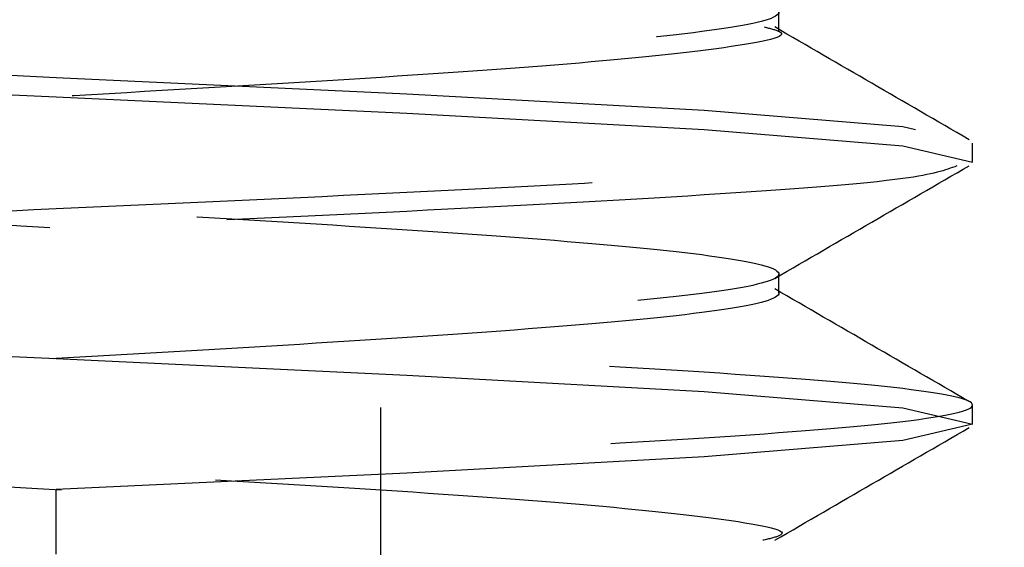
# Model space of a CAD drawing. Header units: inches. Extents: x 1907 to 2452, y -210 to -54.
# Tile 706 of 1056: x 2144.0666 to 2144.2009, y -177.4909 to -177.4189. Entities that reach past the tile are written whole.
import ezdxf

# ---------------------------------------------------------------- set-up
doc = ezdxf.new("R2010")
doc.units = ezdxf.units.IN
doc.header["$LTSCALE"] = 0.5
doc.header["$MEASUREMENT"] = 0
doc.linetypes.add('HIDDEN', pattern=[0.22499999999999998, 0.15, -0.075])
doc.layers.add('SID-M-H', color=4, linetype='HIDDEN')

msp = doc.modelspace()

# ---------------------------------------------------------------- linework, layer by layer
at = {"layer": 'SID-M-H'}
for p, q in [((2144.185838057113, -177.081832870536), (2144.185838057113, -177.471832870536)), ((2144.170176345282, -177.4205084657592), (2144.170176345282, -177.4179042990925)), ((2144.07159527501, -177.426832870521), (2144.023759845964, -177.4246007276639)), ((2144.023759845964, -177.4272048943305), (2144.07159527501, -177.4294370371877)), ((2144.119430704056, -177.4290650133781), (2144.07159527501, -177.426832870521)), ((2144.07159527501, -177.4294370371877), (2144.119430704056, -177.4316691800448)), ((2144.159983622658, -177.4312971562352), (2144.119430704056, -177.4290650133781)), ((2144.187080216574, -177.4335292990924), (2144.159983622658, -177.4312971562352)), ((2144.119430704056, -177.4316691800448), (2144.159983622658, -177.4339013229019)), ((2144.159983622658, -177.4339013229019), (2144.187080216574, -177.436133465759)), ((2144.188809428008, -177.4339349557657), (2144.187080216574, -177.4335292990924)), ((2144.187080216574, -177.436133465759), (2144.19659527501, -177.4383656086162)), ((2144.19659527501, -177.4383656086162), (2144.19659527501, -177.4357614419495)), ((2144.19659527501, -177.4383656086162), (2144.19659527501, -177.4383656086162)), ((2144.170176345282, -177.4562227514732), (2144.170176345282, -177.4536185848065)), ((2144.023759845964, -177.4629191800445), (2144.07159527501, -177.4651513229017)), ((2144.07159527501, -177.4651513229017), (2144.119430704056, -177.4673834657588)), ((2144.119430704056, -177.4673834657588), (2144.159983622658, -177.4696156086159)), ((2144.159983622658, -177.4696156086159), (2144.187080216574, -177.471847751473)), ((2144.515838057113, -177.471832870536), (2144.115838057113, -177.471832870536)), ((2144.115838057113, -177.471832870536), (2144.115838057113, -177.741832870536)), ((2144.19659527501, -177.4740798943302), (2144.19659527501, -177.4714757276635)), ((2144.187080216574, -177.471847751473), (2144.19659527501, -177.4740798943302)), ((2144.19659527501, -177.4740798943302), (2144.187080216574, -177.4763120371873)), ((2144.187080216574, -177.4763120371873), (2144.159983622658, -177.4785441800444)), ((2144.159983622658, -177.4785441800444), (2144.119430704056, -177.4807763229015)), ((2144.119430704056, -177.4807763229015), (2144.07159527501, -177.4830084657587)), ((2144.07159527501, -177.491832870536), (2144.07159527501, -177.4830084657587)), ((2144.07159527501, -177.4830084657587), (2144.07159527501, -177.4830084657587))]:
    msp.add_line(p, q, dxfattribs=at)
for points, knots in [([(2143.97499658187, -175.8292082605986), (2143.976194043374, -175.8297557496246), (2143.979018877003, -175.8310472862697), (2144.000392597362, -175.8330828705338), (2144.032802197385, -175.8353150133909), (2144.07161820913, -175.837547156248), (2144.110296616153, -175.8397792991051), (2144.143119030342, -175.8420114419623), (2144.165042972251, -175.8442435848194), (2144.172742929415, -175.8464757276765), (2144.165043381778, -175.8487078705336), (2144.143117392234, -175.8509400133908), (2144.110302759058, -175.8531721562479), (2144.071595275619, -175.855404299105), (2144.032887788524, -175.8576364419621), (2144.000073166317, -175.8598685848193), (2143.978147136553, -175.8621007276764), (2143.970447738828, -175.8643328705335), (2143.978147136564, -175.8665650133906), (2144.000073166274, -175.8687971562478), (2144.032887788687, -175.8710292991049), (2144.07159527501, -175.873261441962), (2144.110302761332, -175.8754935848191), (2144.143117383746, -175.8777257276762), (2144.165043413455, -175.8799578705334), (2144.172742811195, -175.8821900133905), (2144.165043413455, -175.8844221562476), (2144.143117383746, -175.8866542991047), (2144.110302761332, -175.8888864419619), (2144.07159527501, -175.891118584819), (2144.032887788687, -175.8933507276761), (2144.000073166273, -175.8955828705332), (2143.978147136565, -175.8978150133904), (2143.970447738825, -175.9000471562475), (2143.978147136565, -175.9022792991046), (2144.000073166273, -175.9045114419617), (2144.032887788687, -175.9067435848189), (2144.07159527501, -175.908975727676), (2144.110302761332, -175.9112078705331), (2144.143117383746, -175.9134400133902), (2144.165043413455, -175.9156721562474), (2144.172742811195, -175.9179042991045), (2144.165043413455, -175.9201364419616), (2144.143117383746, -175.9223685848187), (2144.110302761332, -175.9246007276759), (2144.07159527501, -175.926832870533), (2144.032887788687, -175.9290650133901), (2144.000073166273, -175.9312971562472), (2143.978147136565, -175.9335292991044), (2143.970447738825, -175.9357614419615), (2143.978147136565, -175.9379935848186), (2144.000073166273, -175.9402257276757), (2144.032887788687, -175.9424578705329), (2144.07159527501, -175.94469001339), (2144.110302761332, -175.9469221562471), (2144.143117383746, -175.9491542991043), (2144.165043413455, -175.9513864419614), (2144.172742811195, -175.9536185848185), (2144.165043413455, -175.9558507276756), (2144.143117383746, -175.9580828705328), (2144.110302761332, -175.9603150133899), (2144.07159527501, -175.962547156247), (2144.032887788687, -175.9647792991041), (2144.000073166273, -175.9670114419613), (2143.978147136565, -175.9692435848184), (2143.970447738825, -175.9714757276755), (2143.978147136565, -175.9737078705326), (2144.000073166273, -175.9759400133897), (2144.032887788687, -175.9781721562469), (2144.07159527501, -175.980404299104), (2144.110302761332, -175.9826364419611), (2144.143117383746, -175.9848685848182), (2144.165043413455, -175.9871007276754), (2144.172742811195, -175.9893328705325), (2144.165043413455, -175.9915650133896), (2144.143117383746, -175.9937971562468), (2144.110302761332, -175.9960292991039), (2144.07159527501, -175.998261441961), (2144.032887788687, -176.0004935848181), (2144.000073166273, -176.0027257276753), (2143.978147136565, -176.0049578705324), (2143.970447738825, -176.0071900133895), (2143.978147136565, -176.0094221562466), (2144.000073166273, -176.0116542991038), (2144.032887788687, -176.0138864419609), (2144.07159527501, -176.016118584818), (2144.110302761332, -176.0183507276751), (2144.143117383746, -176.0205828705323), (2144.165043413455, -176.0228150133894), (2144.172742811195, -176.0250471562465), (2144.165043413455, -176.0272792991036), (2144.143117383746, -176.0295114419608), (2144.110302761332, -176.0317435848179), (2144.07159527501, -176.033975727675), (2144.032887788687, -176.0362078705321), (2144.000073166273, -176.0384400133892), (2143.978147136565, -176.0406721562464), (2143.970447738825, -176.0429042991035), (2143.978147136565, -176.0451364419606), (2144.000073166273, -176.0473685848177), (2144.032887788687, -176.0496007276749), (2144.07159527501, -176.051832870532), (2144.110302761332, -176.0540650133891), (2144.143117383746, -176.0562971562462), (2144.165043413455, -176.0585292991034), (2144.172742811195, -176.0607614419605), (2144.165043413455, -176.0629935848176), (2144.143117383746, -176.0652257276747), (2144.110302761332, -176.0674578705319), (2144.07159527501, -176.069690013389), (2144.032887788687, -176.0719221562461), (2144.000073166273, -176.0741542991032), (2143.978147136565, -176.0763864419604), (2143.970447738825, -176.0786185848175), (2143.978147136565, -176.0808507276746), (2144.000073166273, -176.0830828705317), (2144.032887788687, -176.0853150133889), (2144.07159527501, -176.087547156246), (2144.110302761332, -176.0897792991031), (2144.143117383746, -176.0920114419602), (2144.165043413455, -176.0942435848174), (2144.172742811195, -176.0964757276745), (2144.165043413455, -176.0987078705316), (2144.143117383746, -176.1009400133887), (2144.110302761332, -176.1031721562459), (2144.07159527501, -176.105404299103), (2144.032887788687, -176.1076364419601), (2144.000073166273, -176.1098685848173), (2143.978147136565, -176.1121007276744), (2143.970447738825, -176.1143328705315), (2143.978147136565, -176.1165650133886), (2144.000073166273, -176.1187971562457), (2144.032887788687, -176.1210292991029), (2144.07159527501, -176.12326144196), (2144.110302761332, -176.1254935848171), (2144.143117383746, -176.1277257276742), (2144.165043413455, -176.1299578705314), (2144.172742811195, -176.1321900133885), (2144.165043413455, -176.1344221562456), (2144.143117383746, -176.1366542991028), (2144.110302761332, -176.1388864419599), (2144.07159527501, -176.141118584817), (2144.032887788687, -176.1433507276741), (2144.000073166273, -176.1455828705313), (2143.978147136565, -176.1478150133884), (2143.970447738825, -176.1500471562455), (2143.978147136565, -176.1522792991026), (2144.000073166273, -176.1545114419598), (2144.032887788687, -176.1567435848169), (2144.07159527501, -176.158975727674), (2144.110302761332, -176.1612078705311), (2144.143117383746, -176.1634400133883), (2144.165043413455, -176.1656721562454), (2144.172742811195, -176.1679042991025), (2144.165043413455, -176.1701364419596), (2144.143117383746, -176.1723685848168), (2144.110302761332, -176.1746007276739), (2144.07159527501, -176.176832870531), (2144.032887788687, -176.1790650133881), (2144.000073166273, -176.1812971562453), (2143.978147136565, -176.1835292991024), (2143.970447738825, -176.1857614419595), (2143.978147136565, -176.1879935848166), (2144.000073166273, -176.1902257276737), (2144.032887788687, -176.1924578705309), (2144.07159527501, -176.194690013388), (2144.110302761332, -176.1969221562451), (2144.143117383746, -176.1991542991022), (2144.165043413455, -176.2013864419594), (2144.172742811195, -176.2036185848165), (2144.165043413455, -176.2058507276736), (2144.143117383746, -176.2080828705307), (2144.110302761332, -176.2103150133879), (2144.07159527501, -176.212547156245), (2144.032887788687, -176.2147792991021), (2144.000073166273, -176.2170114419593), (2143.978147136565, -176.2192435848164), (2143.970447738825, -176.2214757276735), (2143.978147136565, -176.2237078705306), (2144.000073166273, -176.2259400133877), (2144.032887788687, -176.2281721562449), (2144.07159527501, -176.230404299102), (2144.110302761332, -176.2326364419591), (2144.143117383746, -176.2348685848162), (2144.165043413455, -176.2371007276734), (2144.172742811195, -176.2393328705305), (2144.165043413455, -176.2415650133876), (2144.143117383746, -176.2437971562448), (2144.110302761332, -176.2460292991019), (2144.07159527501, -176.248261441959), (2144.032887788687, -176.2504935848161), (2144.000073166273, -176.2527257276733), (2143.978147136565, -176.2549578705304), (2143.970447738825, -176.2571900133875), (2143.978147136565, -176.2594221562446), (2144.000073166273, -176.2616542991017), (2144.032887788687, -176.2638864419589), (2144.07159527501, -176.266118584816), (2144.110302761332, -176.2683507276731), (2144.143117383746, -176.2705828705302), (2144.165043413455, -176.2728150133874), (2144.172742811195, -176.2750471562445), (2144.165043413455, -176.2772792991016), (2144.143117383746, -176.2795114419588), (2144.110302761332, -176.2817435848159), (2144.07159527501, -176.283975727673), (2144.032887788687, -176.2862078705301), (2144.000073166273, -176.2884400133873), (2143.978147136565, -176.2906721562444), (2143.970447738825, -176.2929042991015), (2143.978147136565, -176.2951364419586), (2144.000073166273, -176.2973685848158), (2144.032887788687, -176.2996007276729), (2144.07159527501, -176.30183287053), (2144.110302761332, -176.3040650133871), (2144.143117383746, -176.3062971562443), (2144.165043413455, -176.3085292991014), (2144.172742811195, -176.3107614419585), (2144.165043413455, -176.3129935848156), (2144.143117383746, -176.3152257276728), (2144.110302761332, -176.3174578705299), (2144.07159527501, -176.319690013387), (2144.032887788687, -176.3219221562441), (2144.000073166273, -176.3241542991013), (2143.978147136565, -176.3263864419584), (2143.970447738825, -176.3286185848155), (2143.978147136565, -176.3308507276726), (2144.000073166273, -176.3330828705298), (2144.032887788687, -176.3353150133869), (2144.07159527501, -176.337547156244), (2144.110302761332, -176.3397792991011), (2144.143117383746, -176.3420114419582), (2144.165043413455, -176.3442435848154), (2144.172742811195, -176.3464757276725), (2144.165043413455, -176.3487078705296), (2144.143117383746, -176.3509400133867), (2144.110302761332, -176.3531721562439), (2144.07159527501, -176.355404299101), (2144.032887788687, -176.3576364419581), (2144.000073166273, -176.3598685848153), (2143.978147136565, -176.3621007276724), (2143.970447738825, -176.3643328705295), (2143.978147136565, -176.3665650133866), (2144.000073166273, -176.3687971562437), (2144.032887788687, -176.3710292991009), (2144.07159527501, -176.373261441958), (2144.110302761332, -176.3754935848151), (2144.143117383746, -176.3777257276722), (2144.165043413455, -176.3799578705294), (2144.172742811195, -176.3821900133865), (2144.165043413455, -176.3844221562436), (2144.143117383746, -176.3866542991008), (2144.110302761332, -176.3888864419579), (2144.07159527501, -176.391118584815), (2144.032887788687, -176.3933507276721), (2144.000073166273, -176.3955828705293), (2143.978147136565, -176.3978150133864), (2143.970447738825, -176.4000471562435), (2143.978147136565, -176.4022792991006), (2144.000073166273, -176.4045114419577), (2144.032887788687, -176.4067435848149), (2144.07159527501, -176.408975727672), (2144.110302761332, -176.4112078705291), (2144.143117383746, -176.4134400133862), (2144.165043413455, -176.4156721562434), (2144.172742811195, -176.4179042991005), (2144.165043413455, -176.4201364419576), (2144.143117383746, -176.4223685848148), (2144.110302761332, -176.4246007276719), (2144.07159527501, -176.426832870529), (2144.032887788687, -176.4290650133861), (2144.000073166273, -176.4312971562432), (2143.978147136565, -176.4335292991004), (2143.970447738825, -176.4357614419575), (2143.978147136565, -176.4379935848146), (2144.000073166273, -176.4402257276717), (2144.032887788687, -176.4424578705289), (2144.07159527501, -176.444690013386), (2144.110302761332, -176.4469221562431), (2144.143117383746, -176.4491542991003), (2144.165043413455, -176.4513864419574), (2144.172742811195, -176.4536185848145), (2144.165043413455, -176.4558507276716), (2144.143117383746, -176.4580828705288), (2144.110302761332, -176.4603150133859), (2144.07159527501, -176.462547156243), (2144.032887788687, -176.4647792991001), (2144.000073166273, -176.4670114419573), (2143.978147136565, -176.4692435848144), (2143.970447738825, -176.4714757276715), (2143.978147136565, -176.4737078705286), (2144.000073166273, -176.4759400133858), (2144.032887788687, -176.4781721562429), (2144.07159527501, -176.4804042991), (2144.110302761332, -176.4826364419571), (2144.143117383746, -176.4848685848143), (2144.165043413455, -176.4871007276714), (2144.172742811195, -176.4893328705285), (2144.165043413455, -176.4915650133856), (2144.143117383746, -176.4937971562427), (2144.110302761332, -176.4960292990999), (2144.07159527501, -176.498261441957), (2144.032887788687, -176.5004935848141), (2144.000073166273, -176.5027257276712), (2143.978147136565, -176.5049578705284), (2143.970447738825, -176.5071900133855), (2143.978147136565, -176.5094221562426), (2144.000073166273, -176.5116542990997), (2144.032887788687, -176.5138864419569), (2144.07159527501, -176.516118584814), (2144.110302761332, -176.5183507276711), (2144.143117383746, -176.5205828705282), (2144.165043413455, -176.5228150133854), (2144.172742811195, -176.5250471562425), (2144.165043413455, -176.5272792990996), (2144.143117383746, -176.5295114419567), (2144.110302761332, -176.5317435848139), (2144.07159527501, -176.533975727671), (2144.032887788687, -176.5362078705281), (2144.000073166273, -176.5384400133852), (2143.978147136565, -176.5406721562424), (2143.970447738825, -176.5429042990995), (2143.978147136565, -176.5451364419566), (2144.000073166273, -176.5473685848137), (2144.032887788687, -176.5496007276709), (2144.07159527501, -176.551832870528), (2144.110302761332, -176.5540650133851), (2144.143117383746, -176.5562971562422), (2144.165043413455, -176.5585292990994), (2144.172742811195, -176.5607614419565), (2144.165043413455, -176.5629935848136), (2144.143117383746, -176.5652257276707), (2144.110302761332, -176.5674578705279), (2144.07159527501, -176.569690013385), (2144.032887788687, -176.5719221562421), (2144.000073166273, -176.5741542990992), (2143.978147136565, -176.5763864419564), (2143.970447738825, -176.5786185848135), (2143.978147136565, -176.5808507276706), (2144.000073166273, -176.5830828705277), (2144.032887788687, -176.5853150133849), (2144.07159527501, -176.587547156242), (2144.110302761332, -176.5897792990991), (2144.143117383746, -176.5920114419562), (2144.165043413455, -176.5942435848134), (2144.172742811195, -176.5964757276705), (2144.165043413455, -176.5987078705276), (2144.143117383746, -176.6009400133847), (2144.110302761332, -176.6031721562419), (2144.07159527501, -176.605404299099), (2144.032887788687, -176.6076364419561), (2144.000073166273, -176.6098685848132), (2143.978147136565, -176.6121007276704), (2143.970447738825, -176.6143328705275), (2143.978147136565, -176.6165650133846), (2144.000073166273, -176.6187971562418), (2144.032887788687, -176.6210292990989), (2144.07159527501, -176.623261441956), (2144.110302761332, -176.6254935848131), (2144.143117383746, -176.6277257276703), (2144.165043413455, -176.6299578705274), (2144.172742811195, -176.6321900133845), (2144.165043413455, -176.6344221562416), (2144.143117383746, -176.6366542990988), (2144.110302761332, -176.6388864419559), (2144.07159527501, -176.641118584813), (2144.032887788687, -176.6433507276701), (2144.000073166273, -176.6455828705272), (2143.978147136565, -176.6478150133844), (2143.970447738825, -176.6500471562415), (2143.978147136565, -176.6522792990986), (2144.000073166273, -176.6545114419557), (2144.032887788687, -176.6567435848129), (2144.07159527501, -176.65897572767), (2144.110302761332, -176.6612078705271), (2144.143117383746, -176.6634400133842), (2144.165043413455, -176.6656721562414), (2144.172742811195, -176.6679042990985), (2144.165043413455, -176.6701364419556), (2144.143117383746, -176.6723685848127), (2144.110302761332, -176.6746007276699), (2144.07159527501, -176.676832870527), (2144.032887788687, -176.6790650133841), (2144.000073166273, -176.6812971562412), (2143.978147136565, -176.6835292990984), (2143.970447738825, -176.6857614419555), (2143.978147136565, -176.6879935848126), (2144.000073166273, -176.6902257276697), (2144.032887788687, -176.6924578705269), (2144.07159527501, -176.694690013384), (2144.110302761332, -176.6969221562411), (2144.143117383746, -176.6991542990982), (2144.165043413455, -176.7013864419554), (2144.172742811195, -176.7036185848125), (2144.165043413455, -176.7058507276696), (2144.143117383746, -176.7080828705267), (2144.110302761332, -176.7103150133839), (2144.07159527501, -176.712547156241), (2144.032887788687, -176.7147792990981), (2144.000073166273, -176.7170114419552), (2143.978147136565, -176.7192435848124), (2143.970447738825, -176.7214757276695), (2143.978147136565, -176.7237078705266), (2144.000073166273, -176.7259400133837), (2144.032887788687, -176.7281721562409), (2144.07159527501, -176.730404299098), (2144.110302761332, -176.7326364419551), (2144.143117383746, -176.7348685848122), (2144.165043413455, -176.7371007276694), (2144.172742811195, -176.7393328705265), (2144.165043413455, -176.7415650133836), (2144.143117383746, -176.7437971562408), (2144.110302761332, -176.7460292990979), (2144.07159527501, -176.748261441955), (2144.032887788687, -176.7504935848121), (2144.000073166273, -176.7527257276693), (2143.978147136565, -176.7549578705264), (2143.970447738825, -176.7571900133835), (2143.978147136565, -176.7594221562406), (2144.000073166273, -176.7616542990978), (2144.032887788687, -176.7638864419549), (2144.07159527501, -176.766118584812), (2144.110302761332, -176.7683507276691), (2144.143117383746, -176.7705828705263), (2144.165043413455, -176.7728150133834), (2144.172742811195, -176.7750471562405), (2144.165043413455, -176.7772792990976), (2144.143117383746, -176.7795114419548), (2144.110302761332, -176.7817435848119), (2144.07159527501, -176.783975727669), (2144.032887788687, -176.7862078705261), (2144.000073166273, -176.7884400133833), (2143.978147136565, -176.7906721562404), (2143.970447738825, -176.7929042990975), (2143.978147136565, -176.7951364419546), (2144.000073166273, -176.7973685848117), (2144.032887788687, -176.7996007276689), (2144.07159527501, -176.801832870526), (2144.110302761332, -176.8040650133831), (2144.143117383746, -176.8062971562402), (2144.165043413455, -176.8085292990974), (2144.172742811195, -176.8107614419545), (2144.165043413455, -176.8129935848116), (2144.143117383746, -176.8152257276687), (2144.110302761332, -176.8174578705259), (2144.07159527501, -176.819690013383), (2144.032887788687, -176.8219221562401), (2144.000073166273, -176.8241542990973), (2143.978147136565, -176.8263864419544), (2143.970447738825, -176.8286185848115), (2143.978147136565, -176.8308507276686), (2144.000073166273, -176.8330828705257), (2144.032887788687, -176.8353150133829), (2144.07159527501, -176.83754715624), (2144.110302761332, -176.8397792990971), (2144.143117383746, -176.8420114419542), (2144.165043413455, -176.8442435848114), (2144.172742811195, -176.8464757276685), (2144.165043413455, -176.8487078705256), (2144.143117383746, -176.8509400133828), (2144.110302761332, -176.8531721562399), (2144.07159527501, -176.855404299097), (2144.032887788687, -176.8576364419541), (2144.000073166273, -176.8598685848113), (2143.978147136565, -176.8621007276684), (2143.970447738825, -176.8643328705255), (2143.978147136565, -176.8665650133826), (2144.000073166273, -176.8687971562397), (2144.032887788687, -176.8710292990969), (2144.07159527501, -176.873261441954), (2144.110302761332, -176.8754935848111), (2144.143117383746, -176.8777257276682), (2144.165043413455, -176.8799578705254), (2144.172742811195, -176.8821900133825), (2144.165043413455, -176.8844221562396), (2144.143117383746, -176.8866542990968), (2144.110302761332, -176.8888864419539), (2144.07159527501, -176.891118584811), (2144.032887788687, -176.8933507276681), (2144.000073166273, -176.8955828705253), (2143.978147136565, -176.8978150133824), (2143.970447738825, -176.9000471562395), (2143.978147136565, -176.9022792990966), (2144.000073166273, -176.9045114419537), (2144.032887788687, -176.9067435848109), (2144.07159527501, -176.908975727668), (2144.110302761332, -176.9112078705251), (2144.143117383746, -176.9134400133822), (2144.165043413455, -176.9156721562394), (2144.172742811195, -176.9179042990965), (2144.165043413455, -176.9201364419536), (2144.143117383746, -176.9223685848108), (2144.110302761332, -176.9246007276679), (2144.07159527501, -176.926832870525), (2144.032887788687, -176.9290650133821), (2144.000073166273, -176.9312971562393), (2143.978147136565, -176.9335292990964), (2143.970447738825, -176.9357614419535), (2143.978147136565, -176.9379935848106), (2144.000073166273, -176.9402257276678), (2144.032887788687, -176.9424578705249), (2144.07159527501, -176.944690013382), (2144.110302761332, -176.9469221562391), (2144.143117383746, -176.9491542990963), (2144.165043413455, -176.9513864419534), (2144.172742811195, -176.9536185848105), (2144.165043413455, -176.9558507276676), (2144.143117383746, -176.9580828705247), (2144.110302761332, -176.9603150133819), (2144.07159527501, -176.962547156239), (2144.032887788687, -176.9647792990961), (2144.000073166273, -176.9670114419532), (2143.978147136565, -176.9692435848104), (2143.970447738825, -176.9714757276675), (2143.978147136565, -176.9737078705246), (2144.000073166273, -176.9759400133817), (2144.032887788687, -176.9781721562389), (2144.07159527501, -176.980404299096), (2144.110302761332, -176.9826364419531), (2144.143117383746, -176.9848685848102), (2144.165043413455, -176.9871007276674), (2144.172742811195, -176.9893328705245), (2144.165043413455, -176.9915650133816), (2144.143117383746, -176.9937971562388), (2144.110302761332, -176.9960292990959), (2144.07159527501, -176.998261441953), (2144.032887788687, -177.0004935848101), (2144.000073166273, -177.0027257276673), (2143.978147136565, -177.0049578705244), (2143.970447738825, -177.0071900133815), (2143.978147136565, -177.0094221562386), (2144.000073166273, -177.0116542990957), (2144.032887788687, -177.0138864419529), (2144.07159527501, -177.01611858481), (2144.110302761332, -177.0183507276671), (2144.143117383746, -177.0205828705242), (2144.165043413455, -177.0228150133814), (2144.172742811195, -177.0250471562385), (2144.165043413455, -177.0272792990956), (2144.143117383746, -177.0295114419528), (2144.110302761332, -177.0317435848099), (2144.07159527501, -177.033975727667), (2144.032887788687, -177.0362078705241), (2144.000073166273, -177.0384400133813), (2143.978147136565, -177.0406721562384), (2143.970447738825, -177.0429042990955), (2143.978147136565, -177.0451364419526), (2144.000073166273, -177.0473685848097), (2144.032887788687, -177.0496007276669), (2144.07159527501, -177.051832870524), (2144.110302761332, -177.0540650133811), (2144.143117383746, -177.0562971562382), (2144.165043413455, -177.0585292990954), (2144.172742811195, -177.0607614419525), (2144.165043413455, -177.0629935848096), (2144.143117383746, -177.0652257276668), (2144.110302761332, -177.0674578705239), (2144.07159527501, -177.069690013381), (2144.032887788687, -177.0719221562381), (2144.000073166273, -177.0741542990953), (2143.978147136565, -177.0763864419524), (2143.970447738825, -177.0786185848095), (2143.978147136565, -177.0808507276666), (2144.000073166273, -177.0830828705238), (2144.032887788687, -177.0853150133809), (2144.07159527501, -177.087547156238), (2144.110302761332, -177.0897792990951), (2144.143117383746, -177.0920114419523), (2144.165043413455, -177.0942435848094), (2144.172742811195, -177.0964757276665), (2144.165043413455, -177.0987078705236), (2144.143117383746, -177.1009400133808), (2144.110302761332, -177.1031721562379), (2144.07159527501, -177.105404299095), (2144.032887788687, -177.1076364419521), (2144.000073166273, -177.1098685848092), (2143.978147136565, -177.1121007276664), (2143.970447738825, -177.1143328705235), (2143.978147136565, -177.1165650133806), (2144.000073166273, -177.1187971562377), (2144.032887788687, -177.1210292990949), (2144.07159527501, -177.123261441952), (2144.110302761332, -177.1254935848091), (2144.143117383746, -177.1277257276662), (2144.165043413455, -177.1299578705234), (2144.172742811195, -177.1321900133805), (2144.165043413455, -177.1344221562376), (2144.143117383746, -177.1366542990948), (2144.110302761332, -177.1388864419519), (2144.07159527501, -177.141118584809), (2144.032887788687, -177.1433507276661), (2144.000073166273, -177.1455828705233), (2143.978147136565, -177.1478150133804), (2143.970447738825, -177.1500471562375), (2143.978147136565, -177.1522792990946), (2144.000073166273, -177.1545114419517), (2144.032887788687, -177.1567435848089), (2144.07159527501, -177.158975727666), (2144.110302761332, -177.1612078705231), (2144.143117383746, -177.1634400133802), (2144.165043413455, -177.1656721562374), (2144.172742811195, -177.1679042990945), (2144.165043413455, -177.1701364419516), (2144.143117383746, -177.1723685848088), (2144.110302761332, -177.1746007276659), (2144.07159527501, -177.176832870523), (2144.032887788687, -177.1790650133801), (2144.000073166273, -177.1812971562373), (2143.978147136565, -177.1835292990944), (2143.970447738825, -177.1857614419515), (2143.978147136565, -177.1879935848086), (2144.000073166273, -177.1902257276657), (2144.032887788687, -177.1924578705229), (2144.07159527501, -177.19469001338), (2144.110302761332, -177.1969221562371), (2144.143117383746, -177.1991542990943), (2144.165043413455, -177.2013864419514), (2144.172742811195, -177.2036185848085), (2144.165043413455, -177.2058507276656), (2144.143117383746, -177.2080828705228), (2144.110302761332, -177.2103150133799), (2144.07159527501, -177.212547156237), (2144.032887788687, -177.2147792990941), (2144.000073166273, -177.2170114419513), (2143.978147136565, -177.2192435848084), (2143.970447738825, -177.2214757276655), (2143.978147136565, -177.2237078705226), (2144.000073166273, -177.2259400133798), (2144.032887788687, -177.2281721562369), (2144.07159527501, -177.230404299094), (2144.110302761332, -177.2326364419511), (2144.143117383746, -177.2348685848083), (2144.165043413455, -177.2371007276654), (2144.172742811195, -177.2393328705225), (2144.165043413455, -177.2415650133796), (2144.143117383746, -177.2437971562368), (2144.110302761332, -177.2460292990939), (2144.07159527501, -177.248261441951), (2144.032887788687, -177.2504935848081), (2144.000073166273, -177.2527257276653), (2143.978147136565, -177.2549578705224), (2143.970447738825, -177.2571900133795), (2143.978147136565, -177.2594221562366), (2144.000073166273, -177.2616542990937), (2144.032887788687, -177.2638864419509), (2144.07159527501, -177.266118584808), (2144.110302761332, -177.2683507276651), (2144.143117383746, -177.2705828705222), (2144.165043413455, -177.2728150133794), (2144.172742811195, -177.2750471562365), (2144.165043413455, -177.2772792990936), (2144.143117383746, -177.2795114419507), (2144.110302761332, -177.2817435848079), (2144.07159527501, -177.283975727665), (2144.032887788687, -177.2862078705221), (2144.000073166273, -177.2884400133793), (2143.978147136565, -177.2906721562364), (2143.970447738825, -177.2929042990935), (2143.978147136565, -177.2951364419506), (2144.000073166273, -177.2973685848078), (2144.032887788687, -177.2996007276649), (2144.07159527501, -177.301832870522), (2144.110302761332, -177.3040650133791), (2144.143117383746, -177.3062971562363), (2144.165043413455, -177.3085292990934), (2144.172742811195, -177.3107614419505), (2144.165043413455, -177.3129935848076), (2144.143117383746, -177.3152257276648), (2144.110302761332, -177.3174578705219), (2144.07159527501, -177.319690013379), (2144.032887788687, -177.3219221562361), (2144.000073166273, -177.3241542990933), (2143.978147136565, -177.3263864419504), (2143.970447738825, -177.3286185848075), (2143.978147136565, -177.3308507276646), (2144.000073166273, -177.3330828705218), (2144.032887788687, -177.3353150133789), (2144.07159527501, -177.337547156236), (2144.110302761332, -177.3397792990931), (2144.143117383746, -177.3420114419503), (2144.165043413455, -177.3442435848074), (2144.172742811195, -177.3464757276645), (2144.165043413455, -177.3487078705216), (2144.143117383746, -177.3509400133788), (2144.110302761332, -177.3531721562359), (2144.07159527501, -177.355404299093), (2144.032887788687, -177.3576364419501), (2144.000073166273, -177.3598685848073), (2143.978147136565, -177.3621007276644), (2143.970447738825, -177.3643328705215), (2143.978147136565, -177.3665650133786), (2144.000073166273, -177.3687971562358), (2144.032887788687, -177.3710292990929), (2144.07159527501, -177.37326144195), (2144.110302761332, -177.3754935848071), (2144.143117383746, -177.3777257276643), (2144.165043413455, -177.3799578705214), (2144.172742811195, -177.3821900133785), (2144.165043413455, -177.3844221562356), (2144.143117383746, -177.3866542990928), (2144.110302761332, -177.3888864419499), (2144.07159527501, -177.391118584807), (2144.032887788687, -177.3933507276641), (2144.000073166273, -177.3955828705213), (2143.978147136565, -177.3978150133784), (2143.970447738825, -177.4000471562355), (2143.978147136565, -177.4022792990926), (2144.000073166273, -177.4045114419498), (2144.032887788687, -177.4067435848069), (2144.07159527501, -177.408975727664), (2144.110302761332, -177.4112078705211), (2144.143117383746, -177.4134400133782), (2144.165043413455, -177.4156721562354), (2144.172742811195, -177.4179042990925), (2144.165043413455, -177.4201364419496), (2144.143117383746, -177.4223685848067), (2144.110302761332, -177.4246007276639), (2144.07159527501, -177.426832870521), (2144.032887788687, -177.4290650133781), (2144.000073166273, -177.4312971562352), (2143.978147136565, -177.4335292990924), (2143.970447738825, -177.4357614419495), (2143.978147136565, -177.4379935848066), (2144.000073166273, -177.4402257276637), (2144.032887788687, -177.4424578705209), (2144.07159527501, -177.444690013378), (2144.110302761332, -177.4469221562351), (2144.143117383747, -177.4491542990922), (2144.165043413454, -177.4513864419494), (2144.172742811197, -177.4536185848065), (2144.165043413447, -177.4558507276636), (2144.143117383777, -177.4580828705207), (2144.110302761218, -177.460315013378), (2144.071595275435, -177.4625471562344), (2144.032887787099, -177.4647792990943), (2144.000073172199, -177.4670114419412), (2143.97814711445, -177.4692435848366), (2143.970447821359, -177.4714757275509), (2143.978146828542, -177.473707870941), (2144.000074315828, -177.4759400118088), (2144.032883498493, -177.4781721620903), (2144.071611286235, -177.4804042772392), (2144.110243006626, -177.482636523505), (2144.143340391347, -177.4848682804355), (2144.164211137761, -177.4871018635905), (2144.172991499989, -177.4887818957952), (2144.168837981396, -177.4897264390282), (2144.16797199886, -177.4899233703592)], [0, 0, 0, 0, 0.0009890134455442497, 0.002333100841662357, 0.003677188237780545, 0.005021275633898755, 0.006365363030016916, 0.007709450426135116, 0.009053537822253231, 0.01039762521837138, 0.01174171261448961, 0.01308580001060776, 0.01442988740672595, 0.0157739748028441, 0.01711806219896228, 0.01846214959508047, 0.01980623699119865, 0.02115032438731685, 0.02249441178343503, 0.02383849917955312, 0.0251825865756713, 0.02652667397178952, 0.02787076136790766, 0.02921484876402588, 0.03055893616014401, 0.03190302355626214, 0.03324711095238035, 0.03459119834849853, 0.03593528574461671, 0.03727937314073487, 0.03862346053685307, 0.03996754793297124, 0.04131163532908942, 0.04265572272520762, 0.04399981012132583, 0.0453438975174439, 0.04668798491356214, 0.0480320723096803, 0.04937615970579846, 0.05072024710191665, 0.05206433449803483, 0.05340842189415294, 0.05475250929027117, 0.05609659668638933, 0.05744068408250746, 0.05878477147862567, 0.0601288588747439, 0.06147294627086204, 0.06281703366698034, 0.06416112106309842, 0.06550520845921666, 0.0668492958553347, 0.06819338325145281, 0.06953747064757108, 0.07088155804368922, 0.07222564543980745, 0.0735697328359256, 0.07491382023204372, 0.07625790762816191, 0.07760199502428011, 0.07894608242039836, 0.08029016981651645, 0.08163425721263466, 0.08297834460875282, 0.084322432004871, 0.0856665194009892, 0.08701060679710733, 0.08835469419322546, 0.08969878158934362, 0.09104286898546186, 0.09238695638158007, 0.09373104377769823, 0.09507513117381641, 0.09641921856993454, 0.09776330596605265, 0.09910739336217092, 0.1004514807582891, 0.1017955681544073, 0.1031396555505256, 0.1044837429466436, 0.1058278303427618, 0.10717191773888, 0.108516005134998, 0.1098600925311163, 0.1112041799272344, 0.1125482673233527, 0.1138923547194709, 0.115236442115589, 0.1165805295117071, 0.1179246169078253, 0.1192687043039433, 0.1206127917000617, 0.1219568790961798, 0.1233009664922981, 0.1246450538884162, 0.1259891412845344, 0.1273332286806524, 0.1286773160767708, 0.130021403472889, 0.1313654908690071, 0.1327095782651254, 0.1340536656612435, 0.1353977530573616, 0.1367418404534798, 0.1380859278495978, 0.1394300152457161, 0.1407741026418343, 0.1421181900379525, 0.1434622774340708, 0.1448063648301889, 0.146150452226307, 0.1474945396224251, 0.1488386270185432, 0.1501827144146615, 0.1515268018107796, 0.1528708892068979, 0.1542149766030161, 0.1555590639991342, 0.1569031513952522, 0.1582472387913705, 0.1595913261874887, 0.1609354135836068, 0.1622795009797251, 0.1636235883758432, 0.1649676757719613, 0.1663117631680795, 0.1676558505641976, 0.1689999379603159, 0.170344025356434, 0.1716881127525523, 0.1730322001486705, 0.1743762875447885, 0.1757203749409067, 0.1770644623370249, 0.1784085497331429, 0.1797526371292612, 0.1810967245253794, 0.1824408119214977, 0.1837848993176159, 0.185128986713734, 0.186473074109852, 0.1878171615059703, 0.1891612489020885, 0.1905053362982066, 0.1918494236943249, 0.193193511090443, 0.1945375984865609, 0.1958816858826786, 0.1972257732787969, 0.1985698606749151, 0.1999139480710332, 0.2012580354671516, 0.2026021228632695, 0.203946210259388, 0.2052902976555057, 0.2066343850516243, 0.2079784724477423, 0.2093225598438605, 0.2106666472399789, 0.2120107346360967, 0.2133548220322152, 0.2146989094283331, 0.2160429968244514, 0.2173870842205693, 0.2187311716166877, 0.2200752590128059, 0.2214193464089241, 0.2227634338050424, 0.2241075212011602, 0.2254516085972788, 0.2267956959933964, 0.2281397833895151, 0.229483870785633, 0.2308279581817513, 0.2321720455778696, 0.2335161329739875, 0.2348602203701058, 0.2362043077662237, 0.2375483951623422, 0.2388924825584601, 0.2402365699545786, 0.2415806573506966, 0.2429247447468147, 0.244268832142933, 0.2456129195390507, 0.2469570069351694, 0.2483010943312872, 0.2496451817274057, 0.2509892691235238, 0.2523333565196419, 0.2536774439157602, 0.2550215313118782, 0.2563656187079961, 0.2577097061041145, 0.2590537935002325, 0.2603978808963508, 0.2617419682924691, 0.2630860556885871, 0.2644301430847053, 0.2657742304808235, 0.2671183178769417, 0.2684624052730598, 0.2698064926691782, 0.2711505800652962, 0.2724946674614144, 0.2738387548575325, 0.2751828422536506, 0.2765269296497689, 0.277871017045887, 0.2792151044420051, 0.2805591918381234, 0.2819032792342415, 0.2832473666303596, 0.284591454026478, 0.2859355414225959, 0.2872796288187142, 0.2886237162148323, 0.2899678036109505, 0.2913118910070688, 0.2926559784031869, 0.2940000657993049, 0.2953441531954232, 0.2966882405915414, 0.2980323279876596, 0.2993764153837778, 0.3007205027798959, 0.3020645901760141, 0.3034086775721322, 0.3047527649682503, 0.3060968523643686, 0.3074409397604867, 0.3087850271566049, 0.3101291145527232, 0.3114732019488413, 0.3128172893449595, 0.3141613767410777, 0.3155054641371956, 0.316849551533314, 0.318193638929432, 0.3195377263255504, 0.3208818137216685, 0.3222259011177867, 0.3235699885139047, 0.3249140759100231, 0.3262581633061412, 0.3276022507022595, 0.3289463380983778, 0.3302904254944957, 0.3316345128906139, 0.332978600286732, 0.33432268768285, 0.3356667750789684, 0.3370108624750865, 0.3383549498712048, 0.339699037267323, 0.3410431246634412, 0.3423872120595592, 0.3437312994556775, 0.3450753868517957, 0.3464194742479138, 0.3477635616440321, 0.3491076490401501, 0.3504517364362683, 0.3517958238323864, 0.3531399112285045, 0.3544839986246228, 0.355828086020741, 0.3571721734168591, 0.3585162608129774, 0.3598603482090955, 0.3612044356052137, 0.3625485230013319, 0.3638926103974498, 0.3652366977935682, 0.3665807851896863, 0.3679248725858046, 0.3692689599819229, 0.370613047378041, 0.3719571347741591, 0.3733012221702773, 0.3746453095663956, 0.3759893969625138, 0.377333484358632, 0.3786775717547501, 0.3800216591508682, 0.3813657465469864, 0.3827098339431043, 0.3840539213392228, 0.3853980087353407, 0.3867420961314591, 0.3880861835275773, 0.3894302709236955, 0.3907743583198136, 0.3921184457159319, 0.3934625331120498, 0.3948066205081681, 0.3961507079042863, 0.3974947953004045, 0.3988388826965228, 0.4001829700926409, 0.4015270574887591, 0.4028711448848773, 0.4042152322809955, 0.4055593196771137, 0.406903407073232, 0.40824749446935, 0.4095915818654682, 0.4109356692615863, 0.4122797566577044, 0.4136238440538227, 0.4149679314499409, 0.416312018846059, 0.4176561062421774, 0.4190001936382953, 0.4203442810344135, 0.4216883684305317, 0.4230324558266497, 0.4243765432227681, 0.4257206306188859, 0.4270647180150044, 0.4284088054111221, 0.4297528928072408, 0.4310969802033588, 0.4324410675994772, 0.4337851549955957, 0.4351292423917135, 0.4364733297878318, 0.4378174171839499, 0.439161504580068, 0.4405055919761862, 0.4418496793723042, 0.4431937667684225, 0.4445378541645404, 0.445881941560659, 0.4472260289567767, 0.4485701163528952, 0.4499142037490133, 0.4512582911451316, 0.45260237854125, 0.4539464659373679, 0.4552905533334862, 0.4566346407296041, 0.4579787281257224, 0.4593228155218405, 0.4606669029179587, 0.462010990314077, 0.4633550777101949, 0.4646991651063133, 0.4660432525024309, 0.4673873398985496, 0.4687314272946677, 0.470075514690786, 0.4714196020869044, 0.4727636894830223, 0.4741077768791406, 0.4754518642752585, 0.4767959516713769, 0.478140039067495, 0.4794841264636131, 0.4808282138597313, 0.4821723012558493, 0.4835163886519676, 0.4848604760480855, 0.486204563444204, 0.4875486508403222, 0.4888927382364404, 0.4902368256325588, 0.4915809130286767, 0.4929250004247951, 0.4942690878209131, 0.4956131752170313, 0.4969572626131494, 0.4983013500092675, 0.4996454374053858, 0.5009895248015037, 0.5023336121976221, 0.5036776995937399, 0.5050217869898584, 0.5063658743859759, 0.5077099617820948, 0.5090540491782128, 0.5103981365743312, 0.5117422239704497, 0.5130863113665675, 0.5144303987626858, 0.5157744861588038, 0.5171185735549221, 0.5184626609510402, 0.5198067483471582, 0.5211508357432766, 0.5224949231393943, 0.5238390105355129, 0.5251830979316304, 0.5265271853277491, 0.5278712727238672, 0.5292153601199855, 0.530559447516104, 0.5319035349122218, 0.5332476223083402, 0.534591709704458, 0.5359357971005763, 0.5372798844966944, 0.5386239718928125, 0.5399680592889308, 0.5413121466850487, 0.5426562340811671, 0.5440003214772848, 0.5453444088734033, 0.5466884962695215, 0.5480325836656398, 0.5493766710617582, 0.5507207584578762, 0.5520648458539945, 0.5534089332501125, 0.5547530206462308, 0.5560971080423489, 0.5574411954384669, 0.5587852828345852, 0.5601293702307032, 0.5614734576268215, 0.5628175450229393, 0.5641616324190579, 0.5655057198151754, 0.5668498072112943, 0.5681938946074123, 0.5695379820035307, 0.570882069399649, 0.5722261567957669, 0.5735702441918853, 0.5749143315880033, 0.5762584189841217, 0.5776025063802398, 0.5789465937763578, 0.5802906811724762, 0.581634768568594, 0.5829788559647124, 0.5843229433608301, 0.5856670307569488, 0.587011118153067, 0.5883552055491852, 0.5896992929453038, 0.5910433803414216, 0.5923874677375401, 0.5937315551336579, 0.5950756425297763, 0.5964197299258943, 0.5977638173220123, 0.5991079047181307, 0.6004519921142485, 0.601796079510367, 0.6031401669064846, 0.6044842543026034, 0.6058283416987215, 0.6071724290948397, 0.6085165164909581, 0.6098606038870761, 0.6112046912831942, 0.6125487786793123, 0.6138928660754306, 0.6152369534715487, 0.6165810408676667, 0.6179251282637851, 0.6192692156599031, 0.6206133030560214, 0.6219573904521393, 0.6233014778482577, 0.6246455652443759, 0.625989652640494, 0.6273337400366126, 0.6286778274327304, 0.6300219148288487, 0.6313660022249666, 0.632710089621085, 0.6340541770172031, 0.6353982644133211, 0.6367423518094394, 0.6380864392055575, 0.6394305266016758, 0.6407746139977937, 0.6421187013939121, 0.6434627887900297, 0.6448068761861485, 0.6461509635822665, 0.6474950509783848, 0.6488391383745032, 0.650183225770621, 0.6515273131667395, 0.6528714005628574, 0.6542154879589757, 0.6555595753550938, 0.656903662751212, 0.6582477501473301, 0.659591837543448, 0.6609359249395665, 0.6622800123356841, 0.6636240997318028, 0.6649681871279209, 0.6663122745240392, 0.6676563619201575, 0.6690004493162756, 0.6703445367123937, 0.6716886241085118, 0.6730327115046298, 0.6743767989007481, 0.6757208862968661, 0.6770649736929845, 0.6784090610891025, 0.6797531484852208, 0.6810972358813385, 0.6824413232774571, 0.6837854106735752, 0.6851294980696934, 0.6864735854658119, 0.6878176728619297, 0.6891617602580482, 0.6905058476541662, 0.6918499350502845, 0.6931940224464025, 0.6945381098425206, 0.6958821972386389, 0.6972262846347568, 0.6985703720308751, 0.6999144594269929, 0.7012585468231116, 0.7026026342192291, 0.7039467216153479, 0.7052908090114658, 0.7066348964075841, 0.7079789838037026, 0.7093230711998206, 0.7106671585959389, 0.7120112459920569, 0.713355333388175, 0.7146994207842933, 0.7160435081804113, 0.7173875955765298, 0.7187316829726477, 0.7200757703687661, 0.7214198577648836, 0.7227639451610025, 0.7241080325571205, 0.7254521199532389, 0.7267962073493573, 0.7281402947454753, 0.7294843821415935, 0.7308284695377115, 0.7321725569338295, 0.7335166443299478, 0.7348607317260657, 0.7362048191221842, 0.7375489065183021, 0.7388929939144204, 0.7402370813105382, 0.7415811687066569, 0.7429252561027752, 0.7442693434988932, 0.7456134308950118, 0.7469575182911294, 0.7483016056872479, 0.7496456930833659, 0.7509897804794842, 0.7523338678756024, 0.7536779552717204, 0.7550220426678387, 0.7563661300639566, 0.757710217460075, 0.7590543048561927, 0.7603983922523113, 0.7617424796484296, 0.7630865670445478, 0.7644306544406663, 0.7657747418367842, 0.7671188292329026, 0.7684629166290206, 0.7698070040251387, 0.7711510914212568, 0.7724951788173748, 0.7738392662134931, 0.775183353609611, 0.7765274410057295, 0.7778715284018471, 0.7792156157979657, 0.7805597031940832, 0.781903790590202, 0.7832478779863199, 0.7845919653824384, 0.7859360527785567, 0.7872801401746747, 0.7886242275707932, 0.7899683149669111, 0.7913124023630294, 0.7926564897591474, 0.7940005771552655, 0.7953446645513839, 0.7966887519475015, 0.7980328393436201, 0.7993769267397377, 0.8007210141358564, 0.8020651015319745, 0.8034091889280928, 0.8047532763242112, 0.806097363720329, 0.8074414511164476, 0.8087855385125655, 0.8101296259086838, 0.8114737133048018, 0.81281780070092, 0.8141618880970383, 0.8155059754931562, 0.8168500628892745, 0.8181941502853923, 0.8195382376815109, 0.8208823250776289, 0.8222264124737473, 0.8235704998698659, 0.8249145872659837, 0.826258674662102, 0.82760276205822, 0.8289468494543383, 0.8302909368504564, 0.8316350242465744, 0.8329791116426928, 0.8343231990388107, 0.8356672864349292, 0.8370113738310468, 0.8383554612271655, 0.8396995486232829, 0.8410436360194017, 0.8423877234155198, 0.8437318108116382, 0.8450758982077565, 0.8464199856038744, 0.8477640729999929, 0.8491081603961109, 0.850452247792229, 0.8517963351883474, 0.8531404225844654, 0.8544845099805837, 0.8558285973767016, 0.8571726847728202, 0.8585167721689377, 0.8598608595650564, 0.8612049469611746, 0.8625490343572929, 0.8638931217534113, 0.8652372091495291, 0.8665812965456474, 0.8679253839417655, 0.8692694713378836, 0.8706135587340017, 0.8719576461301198, 0.8733017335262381, 0.874645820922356, 0.8759899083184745, 0.8773339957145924, 0.8786780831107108, 0.8800221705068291, 0.8813662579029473, 0.8827103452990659, 0.8840544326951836, 0.885398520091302, 0.8867426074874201, 0.8880866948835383, 0.8894307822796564, 0.8907748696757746, 0.8921189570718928, 0.8934630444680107, 0.8948071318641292, 0.8961512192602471, 0.8974953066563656, 0.8988393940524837, 0.9001834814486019, 0.9015275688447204, 0.9028716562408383, 0.9042157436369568, 0.9055598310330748, 0.906903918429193, 0.9082480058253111, 0.9095920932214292, 0.9109361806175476, 0.9122802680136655, 0.9136243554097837, 0.9149684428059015, 0.9163125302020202, 0.9176566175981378, 0.9190007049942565, 0.9203447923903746, 0.9216888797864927, 0.9230329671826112, 0.9243770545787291, 0.9257211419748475, 0.9270652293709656, 0.9284093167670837, 0.9297534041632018, 0.9310974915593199, 0.9324415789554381, 0.9337856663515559, 0.9351297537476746, 0.936473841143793, 0.9378179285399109, 0.9391620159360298, 0.9405061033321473, 0.9418501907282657, 0.9431942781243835, 0.9445383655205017, 0.94588245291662, 0.9472265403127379, 0.9485706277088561, 0.9499147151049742, 0.9512588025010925, 0.9526028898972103, 0.9539469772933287, 0.9552910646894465, 0.9566351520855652, 0.9579792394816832, 0.9593233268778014, 0.96066741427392, 0.9620115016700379, 0.9633555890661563, 0.9646996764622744, 0.9660437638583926, 0.9673878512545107, 0.9687319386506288, 0.9700760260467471, 0.971420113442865, 0.9727642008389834, 0.9741082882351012, 0.9754523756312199, 0.9767964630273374, 0.9781405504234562, 0.9794846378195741, 0.9808287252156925, 0.9821728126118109, 0.9835169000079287, 0.984860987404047, 0.986205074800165, 0.987549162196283, 0.9888932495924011, 0.9902373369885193, 0.9915814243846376, 0.9929255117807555, 0.994269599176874, 0.9956136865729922, 0.9969577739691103, 0.9983018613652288, 0.9996459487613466, 1, 1, 1, 1]), ([(2144.168164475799, -177.4199100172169), (2144.168961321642, -177.4201095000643), (2144.172730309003, -177.4210530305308), (2144.164319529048, -177.4227406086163), (2144.143311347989, -177.4249727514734), (2144.11025078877, -177.4272048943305), (2144.071609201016, -177.4294370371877), (2144.032884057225, -177.4316691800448), (2144.000074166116, -177.4339013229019), (2143.978146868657, -177.436133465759), (2143.970447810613, -177.4383656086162), (2143.97814711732, -177.4405977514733), (2144.000073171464, -177.4428298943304), (2144.032887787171, -177.4450620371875), (2144.071595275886, -177.4472941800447), (2144.110302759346, -177.4495263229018), (2144.143117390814, -177.4517584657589), (2144.165043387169, -177.453990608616), (2144.172742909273, -177.4562227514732), (2144.165043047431, -177.4584548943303), (2144.143118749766, -177.4606870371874), (2144.110297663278, -177.4629191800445), (2144.071614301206, -177.4651513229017), (2144.032816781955, -177.4673834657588), (2144.000338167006, -177.4696156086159), (2143.978451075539, -177.4717232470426), (2143.975576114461, -177.4730868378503), (2143.97426988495, -177.473706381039)], [0, 0, 0, 0, 0.01112433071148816, 0.05261677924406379, 0.09410922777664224, 0.1356016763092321, 0.1770941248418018, 0.2185865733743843, 0.2600790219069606, 0.3015714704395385, 0.3430639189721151, 0.38455636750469, 0.4260488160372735, 0.4675412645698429, 0.5090337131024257, 0.5505261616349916, 0.5920186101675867, 0.6335110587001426, 0.675003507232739, 0.7164959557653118, 0.7579884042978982, 0.7994808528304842, 0.8409733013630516, 0.8824657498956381, 0.9239581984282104, 0.9654506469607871, 1, 1, 1, 1]), ([(2144.1961277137, -177.4352874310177), (2144.191705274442, -177.432726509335), (2144.182863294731, -177.4276063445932), (2144.174026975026, -177.4224808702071), (2144.169610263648, -177.4199189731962)], [0, 0, 0, 0, 0.5001639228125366, 1, 1, 1, 1]), ([(2143.947784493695, -177.4890538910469), (2143.949498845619, -177.4884028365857), (2143.953172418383, -177.4870077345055), (2143.981214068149, -177.4848685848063), (2144.022431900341, -177.4826364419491), (2144.071617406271, -177.480404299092), (2144.120670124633, -177.4781721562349), (2144.162286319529, -177.4759400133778), (2144.190086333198, -177.4737078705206), (2144.19984964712, -177.4714757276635), (2144.19008672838, -177.4692435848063), (2144.162284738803, -177.4670114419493), (2144.120676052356, -177.4647792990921), (2144.071595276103, -177.462547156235), (2144.022514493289, -177.4603150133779), (2143.980905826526, -177.4580828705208), (2143.953103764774, -177.4558507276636), (2143.943341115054, -177.4536185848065), (2143.953103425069, -177.4513864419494), (2143.980907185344, -177.4491542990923), (2144.022509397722, -177.4469221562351), (2144.071614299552, -177.444690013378), (2144.120605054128, -177.4424578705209), (2144.162549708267, -177.4402257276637), (2144.189097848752, -177.4379935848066), (2144.199808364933, -177.4363382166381), (2144.195286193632, -177.4354268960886), (2144.194456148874, -177.4352596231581)], [0, 0, 0, 0, 0.03630802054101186, 0.0778020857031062, 0.1192961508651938, 0.1607902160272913, 0.2022842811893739, 0.2437783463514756, 0.2852724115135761, 0.326766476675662, 0.3682605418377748, 0.4097546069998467, 0.451248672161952, 0.4927427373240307, 0.534236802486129, 0.5757308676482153, 0.6172249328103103, 0.6587189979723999, 0.7002130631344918, 0.7417071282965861, 0.7832011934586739, 0.8246952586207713, 0.866189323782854, 0.9076833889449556, 0.9491774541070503, 0.9906715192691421, 0.9999999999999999, 0.9999999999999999, 0.9999999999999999, 0.9999999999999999]), ([(2144.194465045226, -177.4388653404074), (2144.192888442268, -177.4394428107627), (2144.18928044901, -177.440764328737), (2144.161908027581, -177.4428298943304), (2144.120781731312, -177.4450620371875), (2144.071549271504, -177.4472941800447), (2144.022592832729, -177.4495263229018), (2143.980638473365, -177.4517584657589), (2143.954094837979, -177.453990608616), (2143.943382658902, -177.4556452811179), (2143.947899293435, -177.4565559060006), (2143.948725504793, -177.4567224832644)], [0, 0, 0, 0, 0.09701501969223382, 0.2220150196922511, 0.3470150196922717, 0.4720150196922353, 0.5970150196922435, 0.722015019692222, 0.8470150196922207, 0.9720150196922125, 1, 1, 1, 1]), ([(2144.169626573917, -177.45419936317), (2144.174041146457, -177.4516386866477), (2144.182872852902, -177.4465158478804), (2144.191710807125, -177.4413977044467), (2144.196131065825, -177.4388378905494)], [0, 0, 0, 0, 0.4998549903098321, 1, 1, 1, 1]), ([(2144.1961277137, -177.4710017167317), (2144.191705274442, -177.468440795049), (2144.182863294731, -177.4633206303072), (2144.174026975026, -177.4581951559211), (2144.169610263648, -177.4556332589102)], [0, 0, 0, 0, 0.500163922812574, 1, 1, 1, 1]), ([(2143.973014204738, -177.4740798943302), (2143.973014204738, -177.474762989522), (2143.975483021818, -177.4755288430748), (2143.985365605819, -177.4770660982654), (2143.992751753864, -177.4778331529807), (2144.010355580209, -177.4792033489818), (2144.021224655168, -177.4799640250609), (2144.045152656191, -177.4815012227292), (2144.058127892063, -177.4822694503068), (2144.083166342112, -177.483643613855), (2144.096118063, -177.4843992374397), (2144.120242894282, -177.4859363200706), (2144.131301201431, -177.4867056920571), (2144.149277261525, -177.4880837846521), (2144.156819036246, -177.4888344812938), (2144.167178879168, -177.4903713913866), (2144.169916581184, -177.4911418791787), (2144.17015807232, -177.491832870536)], [0, 0, 0, 0, 0.125, 0.125, 0.25, 0.25, 0.375, 0.375, 0.5, 0.5, 0.625, 0.625, 0.75, 0.75, 0.875, 0.875, 1, 1, 1, 1]), ([(2144.169626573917, -177.489913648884), (2144.174041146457, -177.4873529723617), (2144.182872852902, -177.4822301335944), (2144.191710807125, -177.4771119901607), (2144.196131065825, -177.4745521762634)], [0, 0, 0, 0, 0.4998549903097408, 1, 1, 1, 1])]:
    msp.add_open_spline(points, degree=3, knots=knots, dxfattribs=at)

doc.saveas('drawing.dxf')
